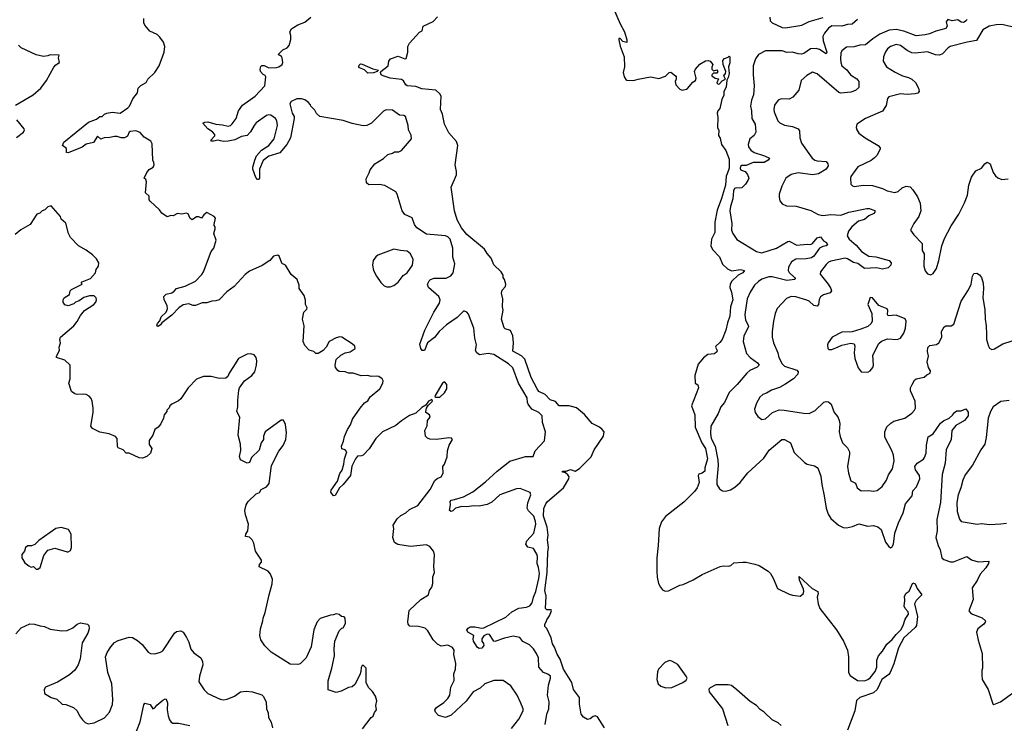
# Model space of a CAD drawing. Extents: x 2086813 to 2278017, y 548126 to 753336.
# Tile 424 of 461: x 2210724 to 2219467, y 711235 to 717484. Entities that reach past the tile are written whole.
import ezdxf

# ---------------------------------------------------------------- set-up
doc = ezdxf.new("R2010")
doc.units = 0

msp = doc.modelspace()

# ---------------------------------------------------------------- linework, layer by layer
at = {"layer": '0CON10XD'}
for points in [[(2215986.7, 717605), (2216056.4, 717446.4), (2216095.7, 717375), (2216115.8, 717305), (2216115, 717280), (2216079.5, 717289.5), (2216055, 717316.7), (2216045, 717317.5), (2216043.8, 717305), (2216055, 717247.5), (2216091.4, 717155), (2216093.6, 717066.4), (2216083.9, 717016.1), (2216092.5, 716975), (2216105, 716952.5), (2216116.4, 716946.4), (2216175, 716942.2), (2216215, 716956.7), (2216325, 716976.4), (2216397.8, 716962.2), (2216457.7, 716982.3), (2216490, 717015), (2216505, 717017.5), (2216546.4, 716986.4), (2216552.5, 716975), (2216552.5, 716955), (2216543.8, 716935), (2216550, 716905), (2216585, 716866.7), (2216605, 716858.8), (2216643.9, 716866.1), (2216655, 716873.8), (2216701.7, 716928.3), (2216725, 716944), (2216730.8, 716965), (2216716, 717024), (2216724.2, 717045), (2216762, 717088), (2216815, 717117.5), (2216840.7, 717120.7), (2216856.4, 717116.4), (2216877.5, 717085), (2216868.3, 717061.7), (2216870, 717045), (2216885, 717030), (2216915, 717037.5), (2216922.5, 717025), (2216915, 717007.5), (2216885, 717010), (2216870, 716995), (2216870, 716985), (2216900, 716965), (2216928.3, 716958.3), (2216913.6, 716923.6), (2216925, 716912.5), (2216937.5, 716915), (2216960.7, 716939.3), (2216990, 716955), (2216977.5, 716985), (2216991.2, 717005), (2216994, 717025), (2216971.2, 717085), (2216968.3, 717121.7), (2216981.7, 717138.3), (2217015, 717150), (2217025, 717160), (2217030, 717155), (2217028.3, 717101.7), (2217017.5, 717065), (2217023.3, 717005), (2217015, 716970), (2217002.5, 716947.5), (2216996.4, 716883.6), (2216976.7, 716845), (2216976.1, 716813.9), (2216957.5, 716775), (2216940, 716695), (2216922.5, 716675), (2216916.7, 716655), (2216924, 716615), (2216920, 716525), (2216930.7, 716500.7), (2216930, 716455), (2216942.3, 716432.3), (2216956.7, 716375), (2216992.7, 716322.7), (2217024, 716245), (2217024.7, 716165.3), (2217005.3, 716114.7), (2216996.4, 716093.6), (2216992.4, 716015), (2216956.8, 715895), (2216916.5, 715793.5), (2216897.1, 715685), (2216897.3, 715592.7), (2216865.6, 715535), (2216859.4, 715475), (2216875, 715444), (2216937.6, 715377.6), (2216963.9, 715313.9), (2217010.2, 715270.2), (2217045, 715252.2), (2217125, 715265.6), (2217160, 715255), (2217146.2, 715235), (2217105, 715214.4), (2217048.6, 715161.4), (2217031.1, 715135), (2217029.5, 715105), (2217045.5, 715065), (2217056.1, 714995), (2217036, 714935), (2217029.6, 714850.4), (2217007.6, 714792.4), (2216992.7, 714725), (2216961.8, 714645), (2216941.7, 714618.2), (2216904.4, 714585), (2216902.9, 714575), (2216917.5, 714545), (2216915, 714533.3), (2216894.1, 714515.9), (2216835, 714511.2), (2216795, 714480), (2216748.8, 714425), (2216717.5, 714325), (2216722.5, 714255), (2216745, 714240), (2216750, 714215), (2216690, 714055), (2216720, 713975), (2216721.4, 713865), (2216780, 713725), (2216813.6, 713675), (2216830.4, 713585), (2216807.3, 713505), (2216808.1, 713475), (2216785, 713455.5), (2216755, 713446.7), (2216748.8, 713435), (2216757.7, 713375), (2216738.8, 713325), (2216715, 713292.5), (2216621.1, 713198.9), (2216457.1, 713072.9), (2216423.9, 713025), (2216401.1, 712965), (2216394.6, 712815), (2216380.8, 712705), (2216380.9, 712585), (2216384.3, 712534.3), (2216397.1, 712477.1), (2216413.1, 712443.1), (2216431.3, 712421.3), (2216455, 712407.7), (2216485, 712410.8), (2216585, 712461.5), (2216615, 712468.8), (2216705, 712509.1), (2216785, 712557.8), (2216945, 712627.5), (2216975, 712633.3), (2217020.8, 712629.2), (2217037.5, 712635), (2217065, 712660), (2217145, 712665.8), (2217175, 712665.8), (2217250.8, 712649.2), (2217290, 712635), (2217368.8, 712585), (2217390, 712565), (2217415.7, 712525), (2217452.9, 712432.9), (2217555, 712383.1), (2217587.4, 712372.6), (2217655, 712364.2), (2217680, 712385), (2217685.6, 712404.4), (2217683.1, 712425), (2217647.1, 712505), (2217645, 712540), (2217761.9, 712431.9), (2217810, 712405), (2217814.2, 712385), (2217806, 712355), (2217813.3, 712295), (2217827.8, 712255), (2217975.9, 712065.9), (2218040, 711965), (2218074.7, 711885), (2218083.5, 711825), (2218084.6, 711685), (2218098.8, 711658.8), (2218163.9, 711613.9), (2218225, 711612.5), (2218255, 711623.8), (2218275, 711639.2), (2218320.6, 711695), (2218335.2, 711734.8), (2218334.7, 711795), (2218350.8, 711835), (2218386.6, 711875), (2218422.8, 711937.3), (2218471.8, 711978.2), (2218506.8, 712025), (2218548.7, 712065), (2218567.6, 712102.4), (2218585, 712160), (2218615.8, 712205), (2218612.9, 712225), (2218586.8, 712255), (2218578.8, 712275), (2218584.7, 712325), (2218581.6, 712365), (2218595, 712391.5), (2218621.9, 712408.1), (2218655, 712483.3), (2218675, 712472.5), (2218692.7, 712432.7), (2218735.4, 712375), (2218683.3, 712325), (2218670, 712295), (2218696.8, 712185), (2218686.7, 712103.3), (2218675.4, 712084.6), (2218575, 711994.5), (2218528.1, 711905), (2218485, 711763.8), (2218451.8, 711685), (2218440.4, 711669.6), (2218380.2, 711625), (2218336.6, 711535), (2218305, 711506.6), (2218185, 711463.8), (2218155, 711437.8), (2218139.2, 711345), (2218075.2, 711175)], [(2214453.1, 714966.9), (2214456.5, 714995), (2214445, 715026), (2214355, 715106.7), (2214346, 715135), (2214359.2, 715165), (2214373, 715177), (2214405, 715187.3), (2214510.5, 715189.5), (2214552.3, 715207.7), (2214573.8, 715235), (2214588, 715315), (2214569.2, 715375), (2214571.4, 715455), (2214545, 715533.8), (2214525, 715555.7), (2214505, 715564.4), (2214337.6, 715577.6), (2214251.2, 715635), (2214230, 715665), (2214210, 715725), (2214145, 715754), (2214118.8, 715785), (2214076.2, 715935), (2214063.9, 715953.9), (2213965, 716011.2), (2213915, 716021.2), (2213825, 716017.5), (2213802.5, 716035), (2213800.7, 716069.3), (2213827.7, 716122.3), (2213835, 716150), (2213877.5, 716205), (2213955, 716250), (2213993.9, 716286.1), (2214035, 716297.5), (2214050.7, 716309.3), (2214089.3, 716310.7), (2214115, 716322.5), (2214202.5, 716425), (2214199.3, 716459.3), (2214176.7, 716505), (2214172.7, 716542.7), (2214150, 716625), (2214135, 716632.5), (2214096.1, 716636.1), (2214035, 716680), (2213977, 716683), (2213955, 716672.5), (2213847.5, 716565), (2213805, 716543.3), (2213775, 716541.2), (2213675, 716561.2), (2213595, 716588.8), (2213390, 716625), (2213360.7, 716650.7), (2213345, 716680), (2213310, 716715), (2213307, 716727), (2213285, 716752.5), (2213255, 716772.5), (2213225, 716780), (2213185, 716780), (2213135, 716756.7), (2213123.8, 716735), (2213144.4, 716655), (2213161.4, 716625), (2213162.2, 716605), (2213127.9, 716435), (2213094.7, 716375.3), (2213035, 716300.9), (2212935, 716272.2), (2212885, 716234.2), (2212853.3, 716155), (2212854.2, 716075), (2212846, 716064), (2212835.8, 716064.2), (2212821, 716081), (2212793.8, 716155), (2212793.6, 716175), (2212810.9, 716235), (2212827.3, 716275), (2212871.5, 716325), (2212937.5, 716365), (2212984.2, 716425.8), (2213014.5, 716545), (2213007.9, 716585), (2212994.4, 716605), (2212955, 716635.4), (2212935, 716638.5), (2212915, 716632.9), (2212825, 716567.7), (2212805, 716544.4), (2212773.3, 716486.7), (2212744.2, 716455.8), (2212695, 716446.5), (2212635, 716418.2), (2212575, 716404.7), (2212535, 716402), (2212508.1, 716408.1), (2212485, 716413.8), (2212445, 716403.9), (2212425.8, 716405.8), (2212420, 716415), (2212456.5, 716453.5), (2212455.8, 716465), (2212435, 716488.9), (2212394.3, 716515), (2212350, 716565), (2212367.5, 716575), (2212395, 716577.1), (2212465.7, 716555.7), (2212525, 716550.6), (2212575, 716538.9), (2212595, 716544.4), (2212612.2, 716557.8), (2212645.8, 716605), (2212666.2, 716675), (2212703.3, 716725), (2212815, 716805.5), (2212900, 716895), (2212908.8, 716975), (2212905, 716986.7), (2212885, 716997.5), (2212863.8, 717025), (2212858.8, 717045), (2212865, 717067.5), (2212875, 717076.7), (2212895, 717076.7), (2212935, 717055.8), (2213005, 717060.6), (2213025, 717066), (2213054.1, 717085.9), (2213060, 717105), (2213055.8, 717145.8), (2213048, 717158), (2213020, 717175), (2213060, 717215), (2213100, 717235), (2213117.5, 717255), (2213133, 717307), (2213133, 717343), (2213123.6, 717376.4), (2213137, 717403), (2213156.7, 717413.3), (2213193.3, 717436.7), (2213255, 717462.5), (2213310, 717505)], [(2215916.7, 711195), (2215855, 711292.5), (2215835, 711300), (2215815, 711296.7), (2215790, 711275), (2215765, 711267.5), (2215730.5, 711290.5), (2215710, 711315), (2215696, 711405), (2215696.2, 711465), (2215640.8, 711535), (2215626.2, 711596.2), (2215552.8, 711715), (2215523.1, 711805), (2215495, 711848), (2215472.1, 711912.1), (2215455, 711940), (2215443.6, 711993.6), (2215405.7, 712075.7), (2215387.5, 712095), (2215387.5, 712115), (2215400, 712135), (2215403.8, 712155), (2215429.7, 712190.3), (2215446.2, 712235), (2215442.5, 712242.5), (2215404.2, 712244.2), (2215392.9, 712255), (2215399.2, 712365), (2215386.9, 712415), (2215407, 712573), (2215413.2, 712755), (2215419.7, 712795), (2215411.9, 712865), (2215417.5, 712905), (2215406.2, 712976.2), (2215374.9, 713075), (2215378.5, 713141.5), (2215395, 713184.3), (2215410, 713205), (2215552.5, 713327.5), (2215600, 713405), (2215601.9, 713425), (2215590.4, 713440.4), (2215569.7, 713459.7), (2215543.8, 713465), (2215543.3, 713475), (2215575, 713475.7), (2215615, 713490), (2215655, 713475.6), (2215695, 713497.5), (2215798.1, 713601.9), (2215826.2, 713665), (2215908, 713785), (2215913.3, 713823.3), (2215897.1, 713845), (2215873.7, 713863.7), (2215807.3, 713897.3), (2215738, 713978), (2215666.8, 714036.8), (2215604.1, 714055.9), (2215513.3, 714055), (2215482.3, 714092.3), (2215435, 714107.5), (2215390, 714155), (2215335, 714182.2), (2215317.5, 714205), (2215265, 714307.1), (2215208.8, 714468.8), (2215178.4, 714498.4), (2215101.4, 714541.4), (2215110, 714615), (2215103.3, 714675), (2215083, 714723), (2215035, 714737.5), (2215026.4, 714746.4), (2215002, 714825), (2215016.2, 714905), (2215011.2, 714935), (2215014, 715005), (2215001.2, 715055), (2215009.3, 715080.7), (2215037.5, 715115), (2215040, 715135), (2215030, 715175), (2215017.5, 715195), (2215017.5, 715215), (2215000, 715245), (2214935, 715307.5), (2214911.2, 715365), (2214875, 715406), (2214851.4, 715445), (2214692.9, 715575), (2214647.1, 715635), (2214609.4, 715705), (2214585.4, 715785), (2214554.2, 715995), (2214603.8, 716105), (2214603.8, 716135), (2214591.4, 716195), (2214615.5, 716365.5), (2214602.9, 716402.9), (2214535, 716477.5), (2214495.6, 716555), (2214478, 716645), (2214460.8, 716685), (2214466.7, 716803.3), (2214455.7, 716825.7), (2214418.1, 716858.1), (2214295, 716869.7), (2214241.6, 716891.6), (2214165, 716896.9), (2214151.4, 716905), (2214131.3, 716941.3), (2214115, 716952.5), (2214014.2, 716965.8), (2213952.5, 716985), (2213933.3, 716995), (2213927.5, 717015), (2213930, 717025), (2213996.8, 717073.2), (2214000.6, 717115), (2214016, 717135), (2214085, 717158.8), (2214145, 717137.1), (2214155, 717140), (2214170.6, 717195), (2214169.2, 717245), (2214185.7, 717274.3), (2214275, 717373.3), (2214296.7, 717385), (2214307.5, 717425), (2214395, 717466.7), (2214435, 717510)], [(2217383.8, 717505), (2217387.8, 717475), (2217405, 717455.6), (2217493.7, 717413.7), (2217525, 717410), (2217670, 717435), (2217735, 717467.6), (2217857.6, 717502.4)], [(2215175, 711412.5), (2215140, 711485), (2215085, 711568.8), (2215015.7, 711615.7), (2214935, 711614), (2214854.2, 711585.8), (2214813, 711547), (2214750.8, 711515), (2214689.3, 711430.7), (2214555, 711308.1), (2214505, 711287.1), (2214444.2, 711304.2), (2214417.5, 711335), (2214410, 711355), (2214423.8, 711375), (2214491.2, 711418.8), (2214525, 711455.7), (2214542.5, 711485), (2214552.5, 711555), (2214581.9, 711615), (2214580, 711675), (2214593.3, 711715), (2214596.7, 711766.7), (2214579.4, 711845), (2214582, 711885), (2214568.3, 711908.3), (2214525, 711930), (2214465, 711920), (2214435, 711937.5), (2214395, 711977.5), (2214365.9, 712025.9), (2214347.3, 712057.3), (2214325, 712078.8), (2214265, 712094.3), (2214188.3, 712098.3), (2214174.1, 712114.1), (2214170.8, 712135), (2214183.4, 712236.6), (2214284.5, 712335.5), (2214353.3, 712375), (2214362.5, 712415), (2214383.3, 712445), (2214393, 712477), (2214393.8, 712535), (2214406.2, 712575), (2214400, 712625), (2214406, 712735), (2214398.8, 712765), (2214364.5, 712804.5), (2214335, 712820), (2214195, 712805.7), (2214081.5, 712821.5), (2214052.1, 712842.1), (2214036.2, 712885), (2214045.8, 712965), (2214039.4, 712995), (2214075, 713051.2), (2214108.3, 713081.7), (2214153.3, 713105), (2214185, 713133.8), (2214259.4, 713170.6), (2214367.5, 713312.5), (2214409.7, 713390.3), (2214431.5, 713408.5), (2214465, 713424.3), (2214483.3, 713455), (2214482.5, 713515), (2214497.5, 713535), (2214519.3, 713600.7), (2214522.5, 713655), (2214537.5, 713705), (2214567.5, 713755), (2214557, 713767), (2214535, 713770), (2214425, 713756.7), (2214367, 713757), (2214345, 713767.5), (2214327.5, 713785), (2214321.2, 713835), (2214342.3, 713877.7), (2214346.2, 713925), (2214367.5, 713955), (2214362.5, 713975), (2214330, 713995), (2214330, 714005), (2214337.5, 714035), (2214351.7, 714058.3), (2214390, 714095), (2214385, 714110), (2214353.6, 714096.4), (2214330, 714060), (2214295, 714040), (2214240.5, 713989.5), (2214185, 713967.5), (2214115, 713920.8), (2214065, 713878.6), (2213945, 713824.4), (2213885, 713765.7), (2213827.9, 713672.1), (2213775, 713616.7), (2213758.8, 713611.2), (2213725, 713606.7), (2213705.5, 713585), (2213672.3, 713517.7), (2213660, 713435), (2213596.7, 713355), (2213563.3, 713325), (2213525, 713257.5), (2213510, 713255), (2213487, 713287), (2213491.2, 713305), (2213547.1, 713385), (2213567, 713453), (2213586.1, 713483.9), (2213601.8, 713535), (2213608.4, 713585), (2213627.5, 713645), (2213615, 713663.3), (2213584, 713674), (2213582, 713695), (2213600.5, 713739.5), (2213608.6, 713781.4), (2213636.2, 713845), (2213661.2, 713885), (2213680, 713935), (2213745.8, 714035), (2213785, 714080), (2213815, 714100), (2213836.1, 714133.9), (2213920.8, 714205), (2213948.8, 714255), (2213952.5, 714275), (2213942.5, 714295), (2213913.6, 714313.6), (2213888.3, 714318.3), (2213845, 714316), (2213815, 714324), (2213755, 714320), (2213685, 714343.3), (2213645, 714344), (2213615, 714356.2), (2213560.7, 714360.7), (2213548.3, 714368.3), (2213528.8, 714395), (2213524, 714415), (2213535, 714466.7), (2213574.3, 714505.7), (2213615, 714526), (2213657.5, 714535), (2213702.5, 714565), (2213700, 714585), (2213676.4, 714606.4), (2213583.6, 714663.6), (2213566.4, 714666.4), (2213535, 714658), (2213472.5, 714625), (2213444, 714575), (2213418, 714545), (2213375, 714520), (2213355, 714520), (2213335, 714537.5), (2213295, 714550), (2213255, 714590), (2213240, 714625), (2213248.6, 714765), (2213236.2, 714825), (2213246.7, 714885), (2213275, 714912.5), (2213276.2, 714925), (2213260.8, 714955), (2213261.7, 714991.7), (2213251.2, 715035), (2213206.7, 715095), (2213206.7, 715125), (2213188, 715175), (2213135, 715221.2), (2213085, 715303.3), (2213067.5, 715312.5), (2213053.3, 715315), (2213027.5, 715385), (2213015, 715391.2), (2212977.5, 715385), (2212945.5, 715344.5), (2212877.9, 715302.1), (2212765, 715250), (2212725, 715222), (2212627.5, 715115), (2212564.1, 715065.9), (2212495, 714996.7), (2212465, 714986.7), (2212430, 714985), (2212385, 714968), (2212345, 714969.2), (2212285, 714945.8), (2212265, 714945.8), (2212225, 714960), (2212175, 714952.5), (2212138, 714925), (2212075, 714859.2), (2211987, 714793), (2211975, 714773.8), (2211955, 714758.8), (2211942, 714765), (2211949.2, 714785), (2211969.7, 714810.3), (2211981.1, 714845), (2212024.2, 714885), (2212036, 714915), (2212032.9, 714945), (2212006, 714995), (2212003.8, 715025), (2212025, 715047.5), (2212075, 715057.5), (2212096.9, 715073.1), (2212115, 715097.5), (2212192.2, 715117.8), (2212285, 715161.2), (2212340.3, 715219.7), (2212355.5, 715244.5), (2212424.1, 715425.9), (2212448, 715455), (2212468.8, 715525), (2212447.5, 715585), (2212460, 715625), (2212460, 715645), (2212450, 715655), (2212450, 715665), (2212461.7, 715721.7), (2212450, 715735), (2212385, 715772.5), (2212358.3, 715751.7), (2212337.5, 715722.5), (2212315, 715732.5), (2212295, 715732.5), (2212255, 715707.5), (2212239.3, 715719.3), (2212219.3, 715759.3), (2212205, 715766.7), (2212165, 715757.5), (2212125, 715762.5), (2212087, 715743), (2212065, 715743.3), (2212033.9, 715733.9), (2211987.5, 715765), (2211966.7, 715795), (2211882.3, 715872.3), (2211873.3, 715885), (2211872.5, 715915), (2211840, 715945), (2211850, 716045), (2211843.3, 716063.3), (2211830, 716075), (2211852.7, 716127.3), (2211875, 716153.3), (2211910, 716175), (2211917.5, 716195), (2211916.4, 716216.4), (2211907.5, 716235), (2211901.7, 716381.7), (2211887.5, 716405), (2211830.7, 716440.7), (2211795, 716482.5), (2211755, 716496.2), (2211705, 716492), (2211695, 716486), (2211681.2, 716448.8), (2211656.1, 716433.9), (2211625, 716433.8), (2211590, 716445), (2211565.8, 716445.8), (2211523.3, 716436.7), (2211475, 716435.6), (2211445, 716423.3), (2211415, 716450), (2211378.3, 716391.7), (2211315, 716377.5), (2211279.5, 716350.5), (2211155, 716301.2), (2211140, 716305), (2211138.8, 716338.8), (2211102.9, 716365), (2211116.9, 716395), (2211336.2, 716573.8), (2211405, 716600), (2211435, 716622.5), (2211455, 716623.3), (2211475.9, 716644.1), (2211497.1, 716652.9), (2211545, 716661.9), (2211615.5, 716654.5), (2211685, 716702), (2211698, 716715), (2211727.7, 716782.3), (2211770, 716835), (2211776, 716875), (2211800.7, 716899.3), (2211847.5, 716925), (2211863.3, 716955), (2211924.3, 717015.7), (2211961.2, 717075), (2212006.2, 717195), (2212013.3, 717245), (2212000, 717285), (2211969.3, 717329.3), (2211945, 717352.5), (2211880.7, 717380.7), (2211833.9, 717433.9), (2211826.7, 717455), (2211826.7, 717495)], [(2218162.5, 717485), (2218115, 717442.5), (2218075, 717440.6), (2218025, 717427.5), (2217935, 717430), (2217905, 717407.3), (2217870.4, 717365), (2217854.7, 717335), (2217859.7, 717295), (2217892.2, 717195), (2217885, 717180.8), (2217825, 717218.8), (2217795, 717227.3), (2217745, 717224.2), (2217686.3, 717183.7), (2217665, 717177.3), (2217635, 717180), (2217585, 717195.8), (2217535, 717193.3), (2217495, 717208.2), (2217425, 717206.8), (2217345, 717205.9), (2217285, 717175.4), (2217258.2, 717135), (2217237.9, 717075), (2217235.5, 716995), (2217246.7, 716895), (2217238.5, 716815), (2217222.4, 716767.6), (2217213.5, 716715), (2217222.9, 716675), (2217223.5, 716605), (2217255.5, 716555.5), (2217260.5, 716485), (2217245, 716456), (2217206.7, 716425), (2217192, 716375), (2217194.2, 716355), (2217215.5, 716325.5), (2217245.7, 716305), (2217336, 716275), (2217382.5, 716252.5), (2217370.8, 716235), (2217334.7, 716215.3), (2217236.7, 716215), (2217175, 716188.6), (2217135, 716187.5), (2217125, 716178.8), (2217120.8, 716165), (2217125, 716150), (2217165, 716135.8), (2217185, 716108.8), (2217196.9, 716075), (2217190.8, 716055), (2217167.7, 716022.3), (2217135, 715991.4), (2217115, 715986.9), (2217085, 715990.8), (2217070, 715985), (2217061.9, 715965), (2217057.5, 715892.5), (2217034.7, 715825), (2217029.1, 715785), (2217047.1, 715675), (2217045.4, 715615), (2217055.5, 715585), (2217091.5, 715531.5), (2217265, 715424.4), (2217315, 715414.5), (2217445, 715455.4), (2217545, 715514.4), (2217555.5, 715515.5), (2217625, 715481.6), (2217715, 715490.4), (2217745, 715487.5), (2217765, 715497.3), (2217805, 715546.9), (2217834.5, 715554.5), (2217860.8, 715520.8), (2217889.1, 715505), (2217896.2, 715485), (2217885.2, 715474.8), (2217855, 715469.6), (2217825, 715454.7), (2217775, 715382.5), (2217755, 715367.8), (2217708.5, 715358.5), (2217615, 715357.5), (2217577.6, 715332.4), (2217550.7, 715285), (2217546.2, 715256.2), (2217557.7, 715237.7), (2217604.3, 715195), (2217610.8, 715185), (2217606.7, 715175), (2217535, 715167.9), (2217405, 715200), (2217375, 715200.4), (2217315, 715178.2), (2217285, 715158.9), (2217250, 715125), (2217210, 715065), (2217184.1, 715005.9), (2217163.9, 714865), (2217167.8, 714815), (2217192.1, 714772.1), (2217195.6, 714755), (2217153.3, 714675), (2217147.5, 714625), (2217178.3, 714518.3), (2217210, 714485), (2217274.2, 714435), (2217288.8, 714415), (2217272.9, 714397.1), (2217208.3, 714368.3), (2217179.5, 714345), (2217094.5, 714245), (2217025, 714174.2), (2216981.9, 714085), (2216950.6, 714045), (2216927.1, 713985), (2216861.2, 713875), (2216858.1, 713808.1), (2216863.7, 713765), (2216898.4, 713695), (2216923.8, 713575), (2216926.4, 713523.6), (2216913.8, 713393.8), (2216915.6, 713355.6), (2216937.9, 713317.9), (2216965, 713300), (2216995, 713295.7), (2217035, 713307.1), (2217075, 713332.9), (2217120.8, 713375), (2217190.2, 713459.8), (2217330.3, 713589.7)], [(2219133.8, 717485), (2219127.7, 717475), (2219105, 717459.6), (2219082.7, 717462.7), (2219055, 717482.5), (2219005, 717472.9), (2218965, 717485.8), (2218951.4, 717465), (2218958.8, 717425), (2218946.7, 717405), (2218857.6, 717382.4), (2218802.9, 717357.1), (2218765, 717348.4), (2218685, 717340), (2218575, 717383.2), (2218506.3, 717396.4), (2218445, 717390.9), (2218361.4, 717355), (2218300, 717315), (2218235, 717261.9), (2218185, 717258.9), (2218135, 717242.2), (2218065, 717238.6), (2218023, 717207), (2218014.4, 717185), (2218013.2, 717135), (2218015, 717102.5), (2218024.4, 717075), (2218068, 717038), (2218101.2, 716995), (2218157.8, 716957.8), (2218174.4, 716935), (2218175, 716882.5), (2218146.2, 716855), (2218105, 716840.9), (2218015, 716831.2), (2217996, 716836), (2217805, 717002.5), (2217765, 717017.5), (2217712, 716988), (2217663.3, 716945), (2217641.2, 716858.8), (2217590, 716795), (2217555, 716778), (2217485, 716781.4), (2217459.8, 716770.2), (2217425.8, 716725), (2217420, 716685), (2217421.9, 716665), (2217455, 716586.2), (2217475, 716568), (2217515, 716547.1), (2217585, 716534.6), (2217635, 716514.4), (2217646.7, 716496.7), (2217651.5, 716435), (2217666.9, 716386.9), (2217761.9, 716255), (2217785, 716236.9), (2217805, 716230), (2217885, 716225.8), (2217901.2, 716205), (2217902, 716185), (2217885, 716156.2), (2217815.4, 716114.6), (2217765, 716107.3), (2217635, 716122.5), (2217575, 716107.5), (2217526, 716075), (2217491.4, 716005), (2217466.7, 715935), (2217466.4, 715906.4), (2217473.3, 715875), (2217495, 715847.5), (2217531.7, 715831.7), (2217617.9, 715827.9), (2217748.6, 715788.6), (2217815, 715754), (2217854.4, 715744.4), (2217926.8, 715753.2), (2218015, 715747.9), (2218085.6, 715774.4), (2218245, 715807.6), (2218266.3, 715806.4), (2218317.7, 715787.7), (2218318, 715775), (2218306.9, 715763.1), (2218265, 715741.8), (2218225, 715709.4), (2218171.4, 715695), (2218111.4, 715645), (2218082.2, 715605), (2218072.5, 715565), (2218088.6, 715535), (2218152.3, 715482.3), (2218198.6, 715425), (2218265, 715383.9), (2218325, 715377.5), (2218444.2, 715344.2), (2218463.3, 715325), (2218458.8, 715305), (2218435, 715281.2), (2218385, 715267.5), (2218330.9, 715280.9), (2218225, 715275.4), (2218165, 715318), (2218128.7, 715328.7), (2218075, 715360.6), (2218055, 715365.6), (2217925, 715340), (2217905, 715330), (2217885, 715310), (2217835.8, 715245), (2217832, 715225), (2217904.1, 715134.1), (2217927.5, 715095), (2217932.2, 715075), (2217920.7, 715059.3), (2217860.9, 715039.1), (2217835, 715021.1), (2217821.4, 714998.6), (2217816.4, 714953.6), (2217805, 714940), (2217775, 714944.3), (2217735, 714983.1), (2217714, 714994), (2217615, 715021.9), (2217575, 715024.2), (2217533.2, 715006.8), (2217451.3, 714918.7), (2217432.9, 714875), (2217416.7, 714805), (2217405.7, 714715), (2217406.9, 714665), (2217418.1, 714615), (2217455.4, 714525.4), (2217465.6, 714485), (2217495, 714426.2), (2217515.8, 714405.8), (2217625, 714372.5), (2217635.5, 714355.5), (2217632.2, 714335), (2217595, 714295.6), (2217516.8, 714243.2), (2217471.7, 714218.3), (2217400, 714195), (2217355, 714166), (2217323.3, 714155), (2217297.3, 714132.7), (2217265, 714077.5), (2217247.8, 714025), (2217254.6, 713994.6), (2217279.2, 713959.2), (2217313.6, 713933.6), (2217345, 713938.8), (2217408.8, 713995), (2217467.7, 714017.7), (2217512.9, 714017.1), (2217685, 713988.9), (2217735, 713987.1), (2217787.9, 714012.1), (2217865, 714085.8), (2217885, 714092.5), (2217905, 714090), (2217928.3, 714068.3), (2217955.6, 713995), (2217987.2, 713957.2), (2218001.4, 713925), (2218005.7, 713895.7), (2218000.6, 713825), (2218009.2, 713780.8), (2218031.4, 713725), (2218075, 713680), (2218091.5, 713645), (2218093.3, 713625), (2218075.8, 713515), (2218084.2, 713455), (2218105, 713388.8), (2218145, 713366.2), (2218160, 713325), (2218195, 713300), (2218262.3, 713302.3), (2218305, 713296.2), (2218338.3, 713301.7), (2218381.2, 713338.8), (2218420, 713395), (2218438.7, 713441.3), (2218472.5, 713495), (2218490, 713565), (2218484.2, 713615), (2218468.8, 713658.8), (2218406, 713775), (2218406, 713825), (2218425, 713866.7), (2218458.3, 713901.7), (2218485, 713917.5), (2218582.5, 713945), (2218645, 713988.8), (2218668.8, 714015), (2218678.8, 714035), (2218673.8, 714095), (2218633.6, 714186.4), (2218633.3, 714215), (2218647.3, 714242.7), (2218668.7, 714281.3), (2218685, 714294.2), (2218755, 714308.8), (2218779.3, 714330.7), (2218807.5, 714345), (2218810, 714365), (2218794.2, 714394.2), (2218781.1, 714445), (2218792.9, 714495), (2218784.1, 714535.9), (2218788.3, 714571.7), (2218805, 714588.8), (2218865, 714600), (2218885, 714612.5), (2218911.2, 714665), (2218910, 714715), (2218932.5, 714755), (2218946.4, 714763.6), (2218995, 714764), (2219019.7, 714780.3), (2219084.4, 714985), (2219147.5, 715085), (2219172, 715135), (2219183.2, 715206.8), (2219195, 715228.8), (2219223, 715233), (2219246.4, 715216.4), (2219263.6, 715193.6), (2219277.5, 715145), (2219282.2, 715095), (2219275.7, 715015), (2219295, 714910), (2219295.6, 714825), (2219306.4, 714765), (2219309.1, 714689.1), (2219308.5, 714645), (2219325.6, 714585.6), (2219335.8, 714565.8), (2219355, 714556), (2219379.1, 714560.9), (2219455, 714604.5), (2219535, 714633.1)], [(2219585, 717407.8), (2219445, 717440.3), (2219395, 717438.9), (2219333.4, 717426.6), (2219275, 717394.3), (2219221.2, 717298.8), (2219135.5, 717285.5), (2218984.6, 717245.4), (2218967.5, 717235), (2218919.1, 717180.9), (2218892.5, 717167.5), (2218855, 717170.4), (2218785, 717197.7), (2218675, 717187.1), (2218645, 717189.6), (2218605, 717210), (2218545, 717253.6), (2218505, 717263.6), (2218455, 717246.5), (2218428.1, 717225), (2218410.5, 717199.5), (2218394.2, 717154.2), (2218391.4, 717115), (2218419.2, 717065), (2218496.6, 717016.6), (2218563.3, 716985), (2218615, 716971.4), (2218646.3, 716956.3), (2218677.1, 716925), (2218705.7, 716875), (2218712, 716845), (2218699.7, 716830.3), (2218675.8, 716824.2), (2218605, 716818.1), (2218545, 716826), (2218441.1, 716798.9), (2218430.8, 716785), (2218417.6, 716722.4), (2218385, 716672), (2218233.3, 716605), (2218156.7, 716555), (2218151.2, 716525), (2218156.2, 716505), (2218175, 716476.7), (2218230, 716435), (2218346.7, 716365), (2218363.3, 716345), (2218363.8, 716335), (2218335, 716278.8), (2218315, 716255.8), (2218285.5, 716234.5), (2218165, 716176), (2218142, 716145), (2218105, 716090), (2218100.8, 716075), (2218103.6, 716023.6), (2218118.3, 716008.3), (2218135, 716003.3), (2218215, 716014.2), (2218295, 716011.4), (2218385, 715985.8), (2218427.5, 715965), (2218495, 715950), (2218525, 715959.2), (2218560.3, 715989.7), (2218595, 716004.4), (2218629.3, 715999.3), (2218655, 715974), (2218695, 715910), (2218720.6, 715855), (2218724.3, 715785), (2218707.5, 715735), (2218662, 715675), (2218633.6, 715613.6), (2218662.3, 715572.3), (2218738.8, 715495), (2218736.7, 715435), (2218756, 715405), (2218751.4, 715295), (2218765, 715252.5), (2218785, 715226.7), (2218815, 715218.8), (2218835, 715228.8), (2218864, 715275), (2218885.8, 715345), (2218911.1, 715475), (2218935, 715540), (2218995.6, 715654.4), (2219062.7, 715757.3), (2219113, 715857), (2219138.6, 715925), (2219153.1, 716015), (2219176, 716085), (2219215, 716142.5), (2219265, 716163.8), (2219295, 716203.3), (2219313, 716217), (2219335, 716206.7), (2219343.8, 716195), (2219366.4, 716126.4), (2219388.3, 716098.3), (2219409.1, 716079.1), (2219445, 716064.5), (2219500.6, 716069.4)], [(2210686.7, 716725), (2210845, 716816.2), (2210912, 716875), (2210962.5, 716945), (2211027.7, 717062.3), (2211045, 717083.3), (2211077.5, 717105), (2211070, 717145), (2211075, 717170), (2210995, 717171.2), (2210975, 717163.8), (2210935, 717156.2), (2210871.2, 717171.2), (2210737.5, 717235), (2210715, 717256.2)], [(2213815, 717008.9), (2213785, 717039.2), (2213742.5, 717055), (2213735.8, 717065), (2213738.8, 717081.2), (2213749.5, 717090.5), (2213765, 717090), (2213858.3, 717048.3), (2213910, 717035), (2213897, 717023), (2213865, 717012.9), (2213815, 717008.9)], [(2210695, 716437.5), (2210757.5, 716485), (2210767.5, 716505), (2210762.5, 716515), (2210697.5, 716595)], [(2212616, 714395), (2212583.3, 714345), (2212573.6, 714316.4), (2212555, 714301.2), (2212495, 714296.7), (2212425, 714313.8), (2212355, 714316.2), (2212295, 714292.5), (2212220, 714215), (2212155, 714117.5), (2212135, 714097.5), (2212075, 714070), (2212057.5, 714055), (2212052.5, 714037.5), (2212030, 714015), (2212030, 714005), (2212006.7, 713975), (2212001.2, 713945), (2211978, 713895), (2211954.2, 713865.8), (2211925, 713843.3), (2211906.2, 713795), (2211874.2, 713745.8), (2211875, 713712.5), (2211898.8, 713675), (2211886.2, 713635), (2211854.1, 713605.9), (2211815, 713588.8), (2211785, 713594), (2211695, 713633.3), (2211670, 713635), (2211642.5, 713665), (2211600, 713680), (2211593.8, 713693.8), (2211590, 713765), (2211575, 713783.3), (2211520, 713805), (2211435, 713821.2), (2211371.7, 713851.7), (2211356.7, 713875), (2211375.9, 713995.9), (2211377.5, 714035), (2211368.6, 714095), (2211359.3, 714119.3), (2211341.7, 714141.7), (2211315, 714156.2), (2211295, 714158.8), (2211235, 714153.8), (2211215, 714160), (2211185, 714182.5), (2211160, 714255), (2211171.2, 714295), (2211171.2, 714415), (2211125, 714460), (2211050, 714485), (2211050, 714495), (2211076.7, 714545), (2211074, 714575), (2211086.7, 714615), (2211081.2, 714645), (2211086.7, 714665), (2211205, 714763.8), (2211235, 714803.3), (2211263.2, 714856.8), (2211300.3, 714899.7), (2211382.5, 714955), (2211400, 714975), (2211406.7, 714995), (2211402.5, 715015), (2211385, 715032.5), (2211345, 715032.5), (2211295, 715017.5), (2211253.6, 714986.4), (2211220, 714975), (2211205, 714960), (2211155, 714942.5), (2211125, 714952.5), (2211110, 714975), (2211110, 714995), (2211120, 715015), (2211165, 715042.5), (2211173.8, 715076.2), (2211183.6, 715086.4), (2211280, 715135), (2211270, 715145), (2211280, 715155), (2211352.5, 715185), (2211396.7, 715235), (2211403.3, 715265), (2211424, 715295), (2211425.8, 715325), (2211405, 715360), (2211370, 715395), (2211315.8, 715435.8), (2211245.9, 715475.9), (2211175, 715550), (2211157.5, 715585), (2211135, 715677.5), (2211093.6, 715713.6), (2211087.5, 715735), (2211005, 715830), (2210975, 715822.5), (2210946.1, 715793.9), (2210923.3, 715786.7), (2210903.8, 715766.2), (2210875, 715756), (2210817.5, 715665), (2210735, 715618.6), (2210682.8, 715577.2)], [(2214015, 715112), (2214047, 715123), (2214085, 715153.3), (2214129.1, 715210.9), (2214165, 715236.2), (2214212, 715305), (2214218, 715355), (2214194, 715405), (2214165, 715428), (2214105, 715432.9), (2214045, 715446.2), (2213905, 715393.3), (2213885, 715377.5), (2213864, 715345), (2213856.2, 715305), (2213866.7, 715255), (2213893.3, 715205), (2213931.2, 715151.2), (2213961.2, 715121.2), (2213985, 715112), (2214015, 715112)], [(2215390, 711225), (2215405.6, 711315), (2215421.8, 711365), (2215424.5, 711425), (2215411.5, 711485), (2215420, 711575), (2215437.1, 711635), (2215435.8, 711655), (2215415, 711672), (2215375, 711686), (2215333.5, 711733.5), (2215329.4, 711815), (2215314.3, 711855), (2215285.5, 711895), (2215250.7, 711930.7), (2215190.5, 711960.5), (2215166.4, 711996.4), (2215105, 712008), (2215027.9, 711992.1), (2214941.7, 711961.7), (2214933.3, 711965), (2214895, 712022.5), (2214875, 712026.2), (2214845, 712011.2), (2214826.2, 711985), (2214826.2, 711965), (2214842.7, 711942.7), (2214846.2, 711925), (2214827.3, 711902.7), (2214805, 711898.6), (2214788.7, 711908.7), (2214753.3, 711965), (2214750, 711985), (2214756.1, 712016.1), (2214702, 712045), (2214694.2, 712065), (2214705, 712081.2), (2214725, 712090.8), (2214765, 712092), (2214825, 712079.2), (2214845, 712084), (2215041.1, 712178.9), (2215095, 712225.7), (2215155, 712258.5), (2215225, 712265.5), (2215255, 712277.1), (2215274.7, 712305.3), (2215287.1, 712355), (2215308.3, 712405), (2215335, 712520.8), (2215340, 712565), (2215329.3, 712619.3), (2215318.4, 712655), (2215321.8, 712715), (2215315, 712737.1), (2215285, 712786.5), (2215235, 712800.5), (2215219.1, 712825), (2215226.7, 712855), (2215288.5, 712925), (2215306.6, 713003.4), (2215305, 713027.5), (2215288.6, 713075), (2215242.6, 713122.6), (2215231.4, 713145), (2215235.9, 713194.1), (2215261.2, 713265), (2215256.7, 713285), (2215169.1, 713319.1), (2215135, 713316.2), (2214987.5, 713265), (2214915, 713200), (2214875, 713178.5), (2214805, 713164.3), (2214757.1, 713167.1), (2214695, 713158.6), (2214650.3, 713159.7), (2214594.7, 713145.3), (2214569.3, 713120.7), (2214555, 713115.5), (2214541.1, 713125), (2214550.4, 713175), (2214546.7, 713205), (2214554.1, 713215.9), (2214586.1, 713223.9), (2214665, 713245.6), (2214748.9, 713291.1), (2214861.5, 713378.5), (2214965, 713475.7), (2215075, 713564.5), (2215215, 713603.5), (2215282.5, 713605), (2215300, 713655), (2215383.3, 713745), (2215393.3, 713825), (2215366.2, 713905), (2215364.3, 713965), (2215335, 713995.4), (2215271.2, 714025), (2215240.2, 714070.2), (2215233.1, 714085), (2215230.6, 714125), (2215152.2, 714255), (2215101.5, 714391.5), (2215065, 714428), (2214935, 714510.6), (2214885, 714517.8), (2214808, 714508), (2214784.4, 714524.4), (2214772.5, 714545), (2214780.6, 714595), (2214764.4, 714655), (2214755.6, 714745), (2214709.7, 714869.7), (2214695, 714886.7), (2214675, 714896), (2214663.8, 714895), (2214610, 714840), (2214514.4, 714775), (2214450, 714715), (2214407.6, 714662.4), (2214345, 714612.5), (2214317.1, 714545), (2214298.8, 714545), (2214287.1, 714565), (2214278.3, 714601.7), (2214320, 714725), (2214400.8, 714885), (2214453.1, 714966.9)], [(2218255, 714352), (2218275, 714364), (2218298.1, 714395), (2218304.4, 714415), (2218298.6, 714505), (2218353.4, 714606.6), (2218375, 714628), (2218430.9, 714649.1), (2218515, 714642.9), (2218543.8, 714655), (2218575, 714700), (2218588.6, 714745), (2218595.8, 714805), (2218587.1, 714827.1), (2218505, 714860.8), (2218434.4, 714854.4), (2218428.6, 714865), (2218431.7, 714901.7), (2218426.4, 714916.4), (2218352.5, 714945), (2218297.5, 715015), (2218275, 715017.5), (2218256, 714955), (2218290, 714875), (2218292, 714805), (2218284.1, 714785.9), (2218255, 714760), (2218194.1, 714735.9), (2218115, 714712), (2218025, 714710), (2217937.5, 714665), (2217903.3, 714615), (2217897.5, 714595), (2217900, 714565), (2217910, 714555), (2217935, 714553.8), (2217992, 714578), (2218025, 714593.8), (2218105, 714610), (2218133.9, 714603.9), (2218140, 714585), (2218134.3, 714525), (2218140.8, 714475), (2218170.5, 714390.5), (2218196.4, 714356.4), (2218255, 714352)], [(2213766.7, 711185), (2213845, 711287.5), (2213863, 711297), (2213875, 711330), (2213892.5, 711355), (2213887, 711393), (2213896.7, 711435), (2213883.3, 711475), (2213856.4, 711516.4), (2213825, 711550), (2213800, 711595), (2213800, 711725), (2213778.3, 711748.3), (2213765, 711747.5), (2213755, 711730), (2213753.3, 711695), (2213743.3, 711665), (2213699.3, 711580.7), (2213675, 711560), (2213645, 711553.3), (2213578.6, 711521.4), (2213535, 711510), (2213463.6, 711533.6), (2213463.6, 711613.6), (2213496.2, 711725), (2213518, 711835), (2213516.2, 711895), (2213523.3, 711965), (2213560, 712055), (2213585, 712080), (2213596.4, 712083.6), (2213611.7, 712108.3), (2213617.5, 712125), (2213615, 712170), (2213605, 712180), (2213583, 712183), (2213561.7, 712201.7), (2213535, 712207.5), (2213511.7, 712198.3), (2213483.6, 712196.4), (2213392.5, 712165), (2213365, 712137.5), (2213346.7, 712095), (2213336.7, 712065), (2213313.3, 711915), (2213266.7, 711815), (2213215, 711762.5), (2213195, 711757.5), (2213125, 711760), (2212955.9, 711865.9), (2212902.1, 711922.1), (2212864.2, 711975), (2212855.8, 712015), (2212862, 712075), (2212883.3, 712145), (2212885, 712170), (2212905, 712220), (2212938, 712375), (2212966.7, 712475), (2212970, 712515), (2212950.7, 712560.7), (2212930, 712585), (2212850, 712625), (2212852.5, 712645), (2212872.5, 712665), (2212870, 712685), (2212817.5, 712765), (2212802.5, 712835), (2212787.5, 712865), (2212765, 712887.5), (2212730, 712895), (2212732.5, 712915), (2212750, 712945), (2212756, 713005), (2212728.8, 713085), (2212724.2, 713125.8), (2212735.9, 713174.1), (2212753.8, 713205), (2212825, 713273.3), (2212853.9, 713286.1), (2212868.6, 713311.4), (2212915, 713336), (2212938.6, 713365), (2212958.8, 713525), (2213025, 713652.5), (2213065, 713702.5), (2213085.8, 713754.2), (2213094, 713815), (2213085, 713887.5), (2213066.4, 713926.4), (2213045, 713927.5), (2212905, 713822.5), (2212887.5, 713785), (2212887.5, 713755), (2212867.5, 713725), (2212850.7, 713659.3), (2212782.5, 713595), (2212765, 713550), (2212745, 713543.8), (2212686, 713576), (2212676, 713605), (2212688.3, 713658.3), (2212686.2, 713715), (2212663.8, 713795), (2212680, 713955), (2212652, 714005), (2212660.8, 714045), (2212660.6, 714105), (2212670.6, 714195), (2212677.1, 714215), (2212718.8, 714275), (2212785, 714324.3), (2212810.6, 714355), (2212827.8, 714415), (2212830, 714455), (2212823, 714483), (2212805, 714506.2), (2212775.7, 714515.7), (2212745, 714512.9), (2212665.8, 714474.2), (2212616, 714395)], [(2214415, 714130), (2214455, 714132.5), (2214495, 714170), (2214516.2, 714205), (2214516.7, 714245), (2214496.4, 714266.4), (2214477.5, 714255), (2214412.5, 714145), (2214410, 714135), (2214415, 714130)], [(2219510.7, 714100.7), (2219435, 714091.9), (2219368.1, 714045), (2219345.5, 714005), (2219324.5, 713945), (2219305.7, 713774.3), (2219292.9, 713715), (2219257.8, 713665), (2219185, 713526.2), (2219119.4, 713440.6), (2219097.8, 713395), (2219080.5, 713325), (2219057.3, 713265), (2219046.1, 713195), (2219049.1, 713115), (2219069.1, 713049.1), (2219085, 713026.7), (2219225, 713004.3), (2219265, 713010.8), (2219335, 713001.4), (2219435, 713007.1), (2219485, 713011.1)], [(2217330.3, 713589.7), (2217378.3, 713661.7), (2217492.5, 713755), (2217515.9, 713755.9), (2217567.5, 713725), (2217601.2, 713641.2), (2217691.1, 713551.1), (2217715, 713535.7), (2217781.7, 713521.7), (2217805, 713507.5), (2217813.8, 713495), (2217838.7, 713428.7), (2217845.5, 713355), (2217868.5, 713255), (2217884.4, 713145), (2217902.1, 713092.1), (2217925, 713053.8), (2217995, 712996), (2218035, 712972.5), (2218065, 712971.4), (2218117.9, 712982.1), (2218175, 713007.5), (2218255, 712986.9), (2218305, 712991.1), (2218345, 712979.6), (2218372.5, 712955), (2218412, 712845), (2218440, 712805), (2218457.5, 712792.5), (2218469.3, 712800.7), (2218483.9, 712826.1), (2218494.5, 712925), (2218526.4, 713015), (2218569.1, 713105), (2218590.5, 713185), (2218650, 713255), (2218655, 713300), (2218685.7, 713334.3), (2218715.8, 713405), (2218713.5, 713435), (2218677.5, 713487.5), (2218672.1, 713515), (2218694.2, 713545.8), (2218748.8, 713581.2), (2218759.4, 713595), (2218774.2, 713635), (2218777.1, 713705), (2218790.3, 713779.7), (2218833.9, 713806.1), (2218900.4, 713899.6), (2218928.1, 713921.9), (2218976.3, 713943.7), (2219008.1, 713971.9), (2219025, 713996), (2219045, 714008.8), (2219085, 714011.2), (2219125, 714026.7), (2219145, 713997.5), (2219146.4, 713965), (2219113.1, 713925), (2219035, 713881.1), (2219001.4, 713835), (2218994.5, 713755), (2218949.1, 713665), (2218942.3, 713545), (2218913.5, 713445), (2218901.3, 713195), (2218866.7, 713045), (2218869.4, 712945), (2218858.8, 712885), (2218878.8, 712815), (2218898, 712775), (2218913.3, 712705), (2218930.5, 712690.5), (2218990, 712670), (2219015, 712670), (2219135, 712716.7), (2219175, 712686.2), (2219235, 712670), (2219330, 712675), (2219326, 712655), (2219301.9, 712615), (2219251.7, 712558.3), (2219227, 712503), (2219181.7, 712438.3), (2219189.2, 712335), (2219152, 712235), (2219166.2, 712215), (2219183.6, 712203.6), (2219271.2, 712171.2), (2219298.8, 712145), (2219297.7, 712132.3), (2219283.8, 712115), (2219231.2, 712075), (2219218.8, 712045), (2219233.6, 711973.6), (2219271.2, 711855), (2219273.3, 711725), (2219266.7, 711705), (2219266.2, 711665), (2219271.4, 711625), (2219324.5, 711534.5), (2219365, 711407.5), (2219375, 711403.3), (2219434.2, 711425.8), (2219605, 711551.2)], [(2210885, 712602.5), (2210905, 712620), (2210937.5, 712725), (2210975, 712772.5), (2211035, 712790), (2211145, 712756.7), (2211155, 712756.7), (2211175, 712770), (2211183.8, 712795), (2211180, 712915), (2211157.5, 712955), (2211093.6, 712973.6), (2211044.2, 712965.8), (2210895, 712857.5), (2210858.3, 712821.7), (2210828.3, 712811.7), (2210795, 712810), (2210775, 712797.5), (2210766.1, 712763.9), (2210743.3, 712735), (2210743.9, 712703.9), (2210770.7, 712660.7), (2210805, 712632.5), (2210827, 712623), (2210847, 712627), (2210870, 712605), (2210885, 712602.5)], [(2210689.8, 712030.2), (2210736.2, 712083.8), (2210812.9, 712117.1), (2210856.3, 712116.3), (2210905, 712100), (2210945.3, 712095.3), (2210995, 712070), (2211097.7, 712057.7), (2211145, 712060), (2211196.6, 712083.4), (2211235, 712116.2), (2211265, 712126), (2211326.1, 712116.1), (2211337.5, 712105), (2211340, 712075), (2211330, 712035), (2211279.7, 711950.3), (2211262.3, 711807.7), (2211243.8, 711755), (2211215, 711707.5), (2211166.7, 711665), (2211061.1, 711598.9), (2210953.8, 711555), (2210940, 711535), (2210945, 711500), (2211005, 711463.8), (2211055, 711450), (2211100, 711405), (2211135, 711403.3), (2211202.5, 711375), (2211233.3, 711345), (2211255, 711302.5), (2211283.3, 711265), (2211305, 711243.3), (2211331.7, 711231.7), (2211385, 711238.8), (2211475.8, 711284.2), (2211521.2, 711335), (2211547.3, 711402.7), (2211552.5, 711445), (2211541.1, 711585), (2211507.6, 711687.6), (2211486.9, 711825), (2211501.4, 711865), (2211534.5, 711915.5), (2211567, 711953), (2211599.5, 711970.5), (2211695, 711999.2), (2211726.9, 711996.9), (2211771.4, 711971.4), (2211812.5, 711935), (2211865, 711866.7), (2211885, 711856.2), (2211925, 711851.2), (2211975, 711866.2), (2211995, 711880), (2212098, 712035), (2212115, 712049.2), (2212155.9, 712055.9), (2212175, 712043.3), (2212205, 711996.7), (2212225.5, 711955.5), (2212244.4, 711894.4), (2212271.7, 711861.7), (2212333.8, 711815), (2212348.8, 711785), (2212351.2, 711755), (2212322, 711655), (2212314.3, 711604.3), (2212361.7, 711531.7), (2212395, 711501.2), (2212505, 711448), (2212535, 711444.2), (2212565, 711450), (2212632.7, 711477.3), (2212685, 711513.8), (2212735, 711520), (2212792.5, 711515), (2212875, 711488), (2212886.7, 711475), (2212912.5, 711425), (2212916.7, 711365), (2212929.3, 711329.3), (2212933.3, 711286.7), (2212956.2, 711245), (2212970, 711195)], [(2216460.2, 711550.2), (2216515, 711553.3), (2216611.2, 711598.8), (2216641.2, 711618.8), (2216651.2, 711635), (2216642.5, 711655), (2216567.1, 711757.1), (2216515, 711787.6), (2216495, 711791.6), (2216453.9, 711776.1), (2216395.9, 711715), (2216387.1, 711692.9), (2216380.7, 711625), (2216394.4, 711584.4), (2216415.7, 711565.7), (2216460.2, 711550.2)], [(2217484, 711215), (2217459.5, 711239.5), (2217405, 711266.2), (2217335, 711334.2), (2217299.1, 711359.1), (2217265, 711392.9), (2217209.1, 711429.1), (2217093, 711533), (2217045, 711572.2), (2217015, 711577.9), (2216905, 711576.5), (2216855, 711551.2), (2216841.7, 711538.3), (2216846.2, 711515), (2216965.7, 711365), (2217010.6, 711215)], [(2211761.5, 711165), (2211793, 711247), (2211825, 711400), (2211835, 711413.3), (2211882.3, 711402.3), (2211905, 711362.5), (2211925, 711373.8), (2211941.2, 711395), (2211995, 711441.1), (2212015, 711451.4), (2212025, 711450), (2212036, 711416), (2212032.2, 711355), (2212042.7, 711302.7), (2212054.5, 711265), (2212070, 711245), (2212085, 711235.6), (2212135, 711236.5), (2212235, 711215.8)], [(2215092, 711188), (2215155, 711271.2), (2215194, 711345), (2215193.8, 711363.8), (2215175, 711412.5)]]:
    msp.add_lwpolyline(points, dxfattribs=at)

doc.saveas('drawing.dxf')
